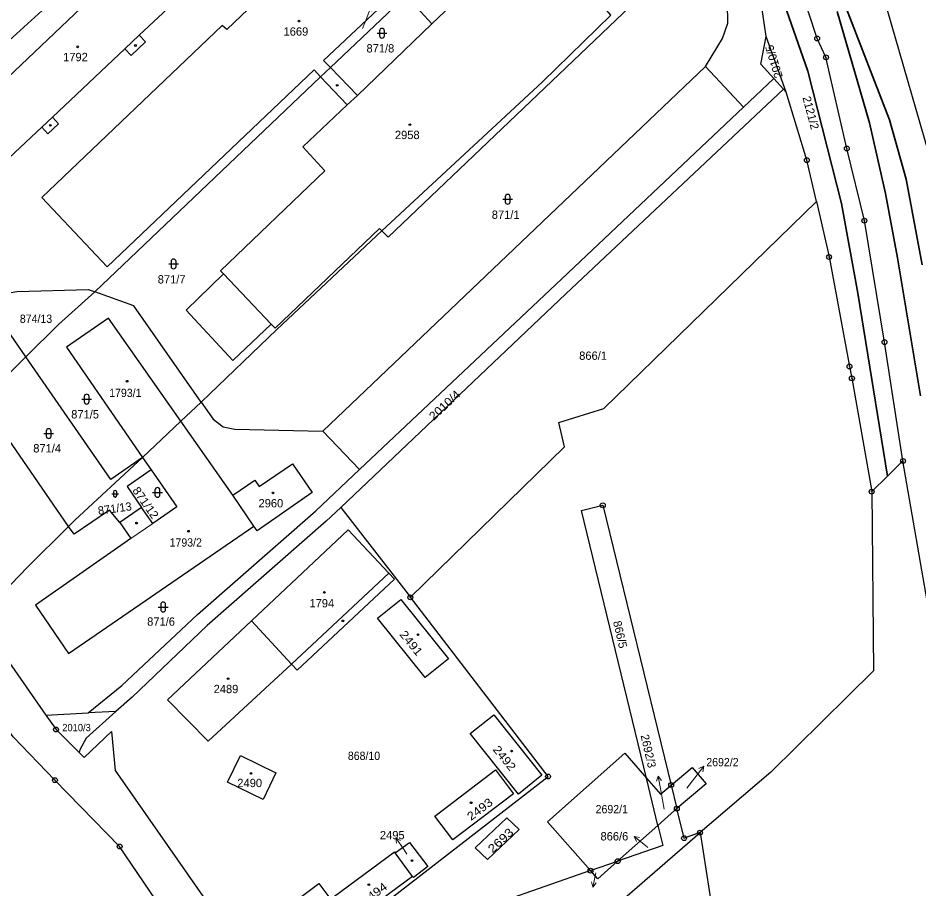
# Model space of a CAD drawing. Extents: x -679733 to -673243, y -1075091 to -1066557.
# Drawn here: x -676277.6 to -676093.3, y -1070817.2 to -1070639.1 of the extents above; entities that cross this region are included whole.
import ezdxf
from ezdxf.enums import TextEntityAlignment as Align

# ---------------------------------------------------------------- set-up
doc = ezdxf.new("R2010")
doc.units = 0
doc.header["$LTSCALE"] = 0.68
for name, color, linetype, lineweight in [('1', 7, 'Continuous', 25), ('3', 7, 'Continuous', 25), ('4', 7, 'Continuous', 13), ('5', 7, 'Continuous', 25), ('6', 7, 'Continuous', 35), ('7', 7, 'Continuous', 13), ('8', 7, 'Continuous', 25)]:
    doc.layers.add(name, color=color, linetype=linetype, lineweight=lineweight)
doc.layers.add('2', color=7, linetype='Continuous')

msp = doc.modelspace()

# ---------------------------------------------------------------- linework, layer by layer
at = {"layer": '1'}
for p, q in [((-676120.47, -1070654.32), (-676124.59, -1070642.93)), ((-676215.72, -1070651.13), (-676213.71, -1070649.23)), ((-676215.72, -1070651.13), (-676261.9, -1070695.11)), ((-676129.24, -1070657.35), (-676123.03, -1070651.47)), ((-676121.03, -1070653.69), (-676123.03, -1070651.47)), ((-676244.31, -1070721.58), (-676240.18, -1070717.67)), ((-676252.15, -1070729), (-676244.31, -1070721.58)), ((-676252.15, -1070729), (-676250.39, -1070731.5)), ((-676162.33, -1070739.87), (-676158.01, -1070738.77)), ((-676158.01, -1070738.77), (-676144.03, -1070795.98)), ((-676211.6, -1070739.2), (-676197.37, -1070757.59)), ((-676229.87, -1070762.43), (-676221.7, -1070771.23)), ((-676257.61, -1070780.94), (-676263.29, -1070781.23)), ((-676146.74, -1070804.24), (-676149.09, -1070794.54)), ((-676144.03, -1070795.98), (-676142.85, -1070800.8)), ((-676146.74, -1070804.24), (-676154.97, -1070811.55)), ((-676138.12, -1070805.71), (-676131.58, -1070846.72)), ((-676196.91, -1070814.65), (-676200.45, -1070809.87)), ((-676160.51, -1070813.48), (-676154.97, -1070811.55))]:
    msp.add_line(p, q, dxfattribs=at)
for points in [[(-676096.6, -1070729.71), (-676100.39, -1070705.42), (-676104.5, -1070680.57), (-676108.09, -1070665.81), (-676112.36, -1070647.17), (-676114.16, -1070643.32), (-676119.62, -1070626.67), (-676127.22, -1070605.16), (-676131.43, -1070593.79), (-676137.95, -1070578.22), (-676141.83, -1070569.92)], [(-676199.54, -1070633.1), (-676169.85, -1070604.6), (-676182.48, -1070591.43), (-676234.89, -1070641.47), (-676235.85, -1070640.63), (-676272.75, -1070675.84), (-676259.38, -1070689.99), (-676217.07, -1070649.7), (-676215.72, -1070651.13)], [(-676124.59, -1070642.93), (-676125.6, -1070635.93), (-676131.27, -1070618.5), (-676134.2, -1070611.17)], [(-676153.45, -1070629.68), (-676166.87, -1070615.49), (-676192.95, -1070640.32)], [(-676129.24, -1070657.35), (-676136.98, -1070649.04), (-676133.5, -1070643.35), (-676132.42, -1070640.22), (-676132.5, -1070636.07), (-676140.39, -1070617.12), (-676153.45, -1070629.68)], [(-676285.76, -1070673.68), (-676291.2, -1070678.48), (-676294.76, -1070678.37), (-676298.22, -1070676.41), (-676305.01, -1070666.89), (-676269.69, -1070634.83), (-676283, -1070619.69), (-676289.82, -1070625.52), (-676295.38, -1070619.07), (-676299.21, -1070622.59), (-676313.01, -1070634.62)], [(-676251.63, -1070624.55), (-676254.02, -1070626.82), (-676255.88, -1070624.87), (-676257.04, -1070625.97), (-676255.18, -1070627.93), (-676286.59, -1070657.8), (-676287.81, -1070656.42), (-676293.25, -1070661.56), (-676290.94, -1070664.03), (-676292.95, -1070665.94), (-676285.76, -1070673.68)], [(-676251.63, -1070624.55), (-676248.42, -1070627.92), (-676247.62, -1070627.17), (-676245.52, -1070629.38), (-676246.31, -1070630.14), (-676243.1, -1070633.52), (-676252.82, -1070642.67), (-676251.55, -1070644.02), (-676254.5, -1070646.79), (-676255.77, -1070645.44), (-676270.6, -1070659.41), (-676269.33, -1070660.75), (-676271.51, -1070662.81), (-676272.78, -1070661.46), (-676278.27, -1070666.63), (-676285.76, -1070673.68)], [(-676203.19, -1070682.64), (-676170.33, -1070652.15), (-676156.35, -1070638.55), (-676158.69, -1070635.8), (-676155.84, -1070631.98), (-676153.45, -1070629.68)], [(-676203.19, -1070682.64), (-676201.94, -1070683.93), (-676149.45, -1070633.9), (-676153.45, -1070629.68)], [(-676213.71, -1070649.23), (-676215.1, -1070647.8), (-676199.54, -1070633.1)], [(-676192.95, -1070640.32), (-676198.2, -1070634.56), (-676213.71, -1070649.23)], [(-676100.64, -1070635.39), (-676099.91, -1070637.24), (-676090.57, -1070669.58), (-676084.35, -1070700.62), (-676082.43, -1070716.9), (-676045.3, -1070682.82), (-676050.25, -1070661.5), (-676056.08, -1070636.4)], [(-676192.95, -1070640.32), (-676208.19, -1070654.95), (-676213.71, -1070649.23)], [(-676123.03, -1070651.47), (-676125.65, -1070648.56), (-676124.59, -1070642.93)], [(-676215.72, -1070651.13), (-676210.28, -1070656.91), (-676219.37, -1070665.48), (-676214.86, -1070670.39), (-676236.17, -1070690.81), (-676235.6, -1070691.45), (-676243.24, -1070698.84), (-676233.65, -1070709.18), (-676225.82, -1070701.72), (-676225.01, -1070702.53), (-676203.67, -1070682.14), (-676203.19, -1070682.64)], [(-676121.03, -1070653.69), (-676165.56, -1070695.54), (-676211.6, -1070739.2)], [(-676114.32, -1070676.67), (-676116.27, -1070668.19), (-676120.47, -1070654.32), (-676121.03, -1070653.69)], [(-676207.77, -1070731.47), (-676167.59, -1070693.62), (-676129.24, -1070657.35)], [(-676197.37, -1070757.59), (-676165.81, -1070726.84), (-676167.01, -1070721.83), (-676157.76, -1070719), (-676114.32, -1070676.67)], [(-676114.32, -1070676.67), (-676111.72, -1070688), (-676107.55, -1070710.4), (-676107.05, -1070712.8), (-676103, -1070735.98)], [(-676098.23, -1070982.59), (-676085.69, -1071005.58), (-676109.68, -1070982.84), (-676115.86, -1070976.12), (-676122.1, -1070967.91), (-676131.27, -1070954.7), (-676145.48, -1070931.6), (-676150, -1070925.59), (-676156.28, -1070919.94), (-676161.37, -1070916.53), (-676179.64, -1070906.62), (-676183.47, -1070903.03), (-676188.54, -1070899.09), (-676191.37, -1070896.48), (-676212.07, -1070873.93), (-676214.86, -1070870.4), (-676256.83, -1070808.55), (-676270.07, -1070794.97), (-676278.59, -1070786.13), (-676291.26, -1070768.21), (-676347.19, -1070685.04), (-676351.13, -1070679.38)], [(-676203.19, -1070682.64), (-676224.7, -1070702.81), (-676240.18, -1070717.67)], [(-676276.01, -1070708.43), (-676284.46, -1070696.22), (-676277.84, -1070695.07), (-676263.19, -1070694.65), (-676261.9, -1070695.11)], [(-676261.9, -1070695.11), (-676269.32, -1070701.78), (-676276.01, -1070708.43)], [(-676240.18, -1070717.67), (-676253.94, -1070697.97), (-676261.9, -1070695.11)], [(-676244.31, -1070721.58), (-676259.1, -1070700.49), (-676267.71, -1070706.46), (-676252.15, -1070729)], [(-676252.15, -1070729), (-676258.65, -1070733.5), (-676276.01, -1070708.43), (-676285.02, -1070717.38)], [(-676285.78, -1070761.88), (-676275.67, -1070751.44), (-676267.27, -1070743.08), (-676285.02, -1070717.38)], [(-676240.18, -1070717.67), (-676237.73, -1070721.18), (-676235.64, -1070722.73), (-676233.29, -1070723.21), (-676215.28, -1070723.62), (-676207.77, -1070731.47)], [(-676229.4, -1070743.01), (-676233.71, -1070736.68), (-676244.31, -1070721.58)], [(-676267.27, -1070743.08), (-676266, -1070741.8), (-676252.15, -1070729)], [(-676096.6, -1070729.71), (-676099.75, -1070732.8), (-676103, -1070735.98)], [(-676035.3, -1070988.57), (-676037.16, -1070990.52), (-676051.91, -1070964.47), (-676062.24, -1070936.57), (-676061.22, -1070936.3), (-676070.12, -1070886.37), (-676074.28, -1070861.09), (-676078.23, -1070837.68), (-676078.62, -1070837.75), (-676078.87, -1070836.4), (-676081.79, -1070819.81), (-676083.2, -1070811.58), (-676085.89, -1070795.7), (-676091.14, -1070761.42), (-676096.6, -1070729.71)], [(-676263.29, -1070781.23), (-676256.35, -1070775.59), (-676240.92, -1070761.13), (-676216.71, -1070739.89), (-676207.77, -1070731.47)], [(-676250.39, -1070731.5), (-676245.13, -1070739.11), (-676250.06, -1070742.53), (-676252.34, -1070739.24), (-676256.8, -1070742.26)], [(-676250.39, -1070731.5), (-676255.32, -1070734.91), (-676252.34, -1070739.24)], [(-676233.71, -1070736.68), (-676229.21, -1070733.65), (-676228.29, -1070734.93), (-676221.48, -1070730.27), (-676217.42, -1070736.16), (-676228.7, -1070743.99), (-676229.4, -1070743.01)], [(-676103, -1070735.98), (-676102.61, -1070772.64), (-676123.61, -1070793.36), (-676138.12, -1070805.71)], [(-676256.8, -1070742.26), (-676258.89, -1070739.75), (-676266.15, -1070744.7), (-676267.27, -1070743.08)], [(-676211.6, -1070739.2), (-676214.6, -1070742.04), (-676238.9, -1070763.33), (-676254.29, -1070777.99), (-676257.61, -1070780.94)], [(-676160.51, -1070813.48), (-676169.3, -1070803.51), (-676153.51, -1070789.44), (-676149.09, -1070794.54), (-676162.33, -1070739.87)], [(-676256.8, -1070742.26), (-676254.53, -1070745.56), (-676274.07, -1070759.17), (-676267.27, -1070769.08), (-676229.4, -1070743.01)], [(-676229.87, -1070762.43), (-676210.09, -1070743.81), (-676201.8, -1070752.63), (-676200.63, -1070753.86), (-676220.54, -1070772.48), (-676221.7, -1070771.23)], [(-676226.1, -1070838.36), (-676169.2, -1070794.23), (-676197.37, -1070757.59)], [(-676285.78, -1070761.88), (-676271.91, -1070781.67), (-676263.29, -1070781.23)], [(-676221.7, -1070771.23), (-676238.71, -1070787.02), (-676247.01, -1070778.56), (-676229.87, -1070762.43)], [(-676257.61, -1070780.94), (-676263.71, -1070786.36), (-676264.98, -1070788.75), (-676265.1, -1070789.33)], [(-676271.91, -1070781.67), (-676269.85, -1070784.62), (-676265.1, -1070789.33)], [(-676265.1, -1070789.33), (-676264.07, -1070790.35), (-676258.5, -1070785.03), (-676257.75, -1070792.97), (-676226.1, -1070838.36)], [(-676144.03, -1070795.98), (-676139.74, -1070792.37), (-676136.88, -1070795.75), (-676142.85, -1070800.8)], [(-676149.09, -1070794.54), (-676146.23, -1070797.83), (-676144.03, -1070795.98)], [(-676142.85, -1070800.8), (-676143.31, -1070801.19), (-676146.74, -1070804.24)], [(-676138.12, -1070805.71), (-676141.38, -1070806.84), (-676142.85, -1070800.8)], [(-676146.74, -1070804.24), (-676145.74, -1070808.35), (-676154.97, -1070811.55)], [(-676187.62, -1070854.95), (-676163.97, -1070832.98), (-676161.27, -1070825.81), (-676138.12, -1070805.71)], [(-676200.45, -1070809.87), (-676197.52, -1070807.73), (-676193.81, -1070812.61), (-676196.73, -1070814.89), (-676196.91, -1070814.65)], [(-676196.91, -1070814.65), (-676209.45, -1070823.93), (-676213.17, -1070818.91), (-676200.63, -1070809.63), (-676200.45, -1070809.87)], [(-676154.97, -1070811.55), (-676159.03, -1070815.16), (-676160.51, -1070813.48), (-676179.23, -1070819.97), (-676186.45, -1070850.07), (-676187.62, -1070854.95)]]:
    msp.add_lwpolyline(points, dxfattribs=at)
for points in [[(-676194.35, -1070773.99), (-676204.06, -1070761.87), (-676199.3, -1070758.06), (-676189.59, -1070770.18)], [(-676170.45, -1070793.97), (-676175.28, -1070797.81), (-676185.1, -1070785.46), (-676180.27, -1070781.62)], [(-676234.78, -1070795.38), (-676232.14, -1070789.93), (-676224.86, -1070793.45), (-676227.48, -1070798.93)], [(-676176.26, -1070797.75), (-676188.68, -1070807.15), (-676192.35, -1070802.32), (-676179.96, -1070792.89)], [(-676175.1, -1070805.06), (-676181.57, -1070811.17), (-676184.11, -1070808.85), (-676177.64, -1070802.66)], [(-676209.94, -1070824.32), (-676220.88, -1070832.5), (-676227.23, -1070824.42), (-676216.06, -1070816.1)]]:
    msp.add_lwpolyline(points, close=True, dxfattribs=at)
at = {"layer": '3'}
for p, q in [((-676204.181, -1070642.251), (-676202.179, -1070642.251)), ((-676203.681, -1070641.751), (-676203.681, -1070642.752)), ((-676202.679, -1070642.752), (-676202.679, -1070641.751)), ((-676178.471, -1070676.201), (-676176.469, -1070676.201)), ((-676177.971, -1070675.701), (-676177.971, -1070676.702)), ((-676176.969, -1070676.702), (-676176.969, -1070675.701)), ((-676246.301, -1070688.921), (-676246.301, -1070689.922)), ((-676245.299, -1070689.922), (-676245.299, -1070688.921)), ((-676246.801, -1070689.421), (-676244.799, -1070689.421)), ((-676264.071, -1070716.561), (-676264.071, -1070717.562)), ((-676263.069, -1070717.562), (-676263.069, -1070716.561)), ((-676264.571, -1070717.061), (-676262.569, -1070717.061)), ((-676272.341, -1070724.111), (-676270.339, -1070724.111)), ((-676271.841, -1070723.611), (-676271.841, -1070724.612)), ((-676270.839, -1070724.612), (-676270.839, -1070723.611)), ((-676258.421, -1070736.421), (-676257.079, -1070736.421)), ((-676258.085, -1070736.085), (-676258.085, -1070736.756)), ((-676257.415, -1070736.756), (-676257.415, -1070736.085)), ((-676250.101, -1070736.141), (-676248.099, -1070736.141)), ((-676249.601, -1070735.641), (-676249.601, -1070736.642)), ((-676248.599, -1070736.642), (-676248.599, -1070735.641)), ((-676248.431, -1070759.071), (-676248.431, -1070760.072)), ((-676247.429, -1070760.072), (-676247.429, -1070759.071)), ((-676248.931, -1070759.571), (-676246.929, -1070759.571))]:
    msp.add_line(p, q, dxfattribs=at)
for centre, radius, start, end in [((-676203.18, -1070641.7509), 0.5, 0, 180), ((-676203.18, -1070642.7509), 0.5, 180, 359.98789), ((-676177.47, -1070675.7009), 0.5, 0, 180), ((-676177.47, -1070676.7009), 0.5, 180, 359.98789), ((-676245.8, -1070688.9209), 0.5, 0, 180), ((-676245.8, -1070689.9209), 0.5, 180, 359.98789), ((-676263.57, -1070716.5609), 0.5, 0, 180), ((-676263.57, -1070717.5609), 0.5, 180, 359.98789), ((-676271.34, -1070723.6109), 0.5, 0, 180), ((-676271.34, -1070724.6109), 0.5, 180, 359.98789), ((-676249.1, -1070735.6409), 0.5, 0, 180), ((-676257.75, -1070736.0856), 0.335, 0, 180), ((-676257.75, -1070736.7556), 0.335, 180, 359.98789), ((-676249.1, -1070736.6409), 0.5, 180, 359.98789), ((-676247.93, -1070759.0709), 0.5, 0, 180), ((-676247.93, -1070760.0709), 0.5, 180, 359.98789)]:
    msp.add_arc(centre, radius, start, end, dxfattribs=at)
at = {"layer": '4'}
for p, q in [((-676255.77, -1070645.44), (-676252.82, -1070642.67)), ((-676215.28, -1070723.62), (-676136.98, -1070649.04)), ((-676210.28, -1070656.91), (-676208.19, -1070654.95)), ((-676272.78, -1070661.46), (-676270.6, -1070659.41)), ((-676235.6, -1070691.45), (-676225.82, -1070701.72)), ((-676254.53, -1070745.56), (-676250.06, -1070742.53)), ((-676221.7, -1070771.23), (-676201.8, -1070752.63))]:
    msp.add_line(p, q, dxfattribs=at)
at = {"layer": '5'}
for centre in [(-676220.1368, -1070639.7692), (-676265.4068, -1070645.0292), (-676253.6068, -1070644.7492), (-676212.3268, -1070652.8892), (-676271.0168, -1070661.0692), (-676197.4668, -1070660.9292), (-676255.3068, -1070713.4092), (-676225.4668, -1070736.2392), (-676253.3668, -1070742.4092), (-676242.7668, -1070744.0792), (-676214.9568, -1070756.5992), (-676211.1668, -1070762.4092), (-676195.8068, -1070765.2292), (-676234.6468, -1070774.2192), (-676176.6468, -1070789.0292), (-676229.9668, -1070793.6092), (-676184.9468, -1070799.6092), (-676197.0368, -1070811.4192), (-676205.8668, -1070816.3492)]:
    msp.add_circle(centre, 0.175, dxfattribs=at)
at = {"layer": '6'}
for p, q in [((-676130.65, -1070608.05), (-676116.08, -1070650)), ((-676108.28, -1070636.94), (-676099.39, -1070659.96)), ((-676103.46, -1070660.57), (-676110.09, -1070637.78)), ((-676116.08, -1070650), (-676109.19, -1070677.06)), ((-676100.19, -1070675.03), (-676103.46, -1070660.57)), ((-676099.39, -1070659.96), (-676095.95, -1070672.12)), ((-676095.95, -1070672.12), (-676092.68, -1070689.57)), ((-676097.72, -1070688.16), (-676100.19, -1070675.03)), ((-676109.19, -1070677.06), (-676105.84, -1070695.39)), ((-676093.04, -1070716.36), (-676097.72, -1070688.16)), ((-676105.84, -1070695.39), (-676099.75, -1070732.8))]:
    msp.add_line(p, q, dxfattribs=at)
at = {"layer": '7'}
for p, q in [((-676137.332, -1070792.145), (-676138.344, -1070792.626)), ((-676146.681, -1070794.145), (-676147, -1070795.218)), ((-676200.328, -1070806.742), (-676200.183, -1070807.852)), ((-676151.602, -1070806.471), (-676151.139, -1070807.491)), ((-676160.034, -1070816.855), (-676159.336, -1070815.98))]:
    msp.add_line(p, q, dxfattribs=at)
for points in [[(-676207.13, -1070641.3), (-676206.42, -1070639.41), (-676205.345, -1070636.608), (-676205.236, -1070637.723)], [(-676140.81, -1070796.59), (-676139.18, -1070794.51), (-676137.332, -1070792.145), (-676137.554, -1070793.243)], [(-676145.46, -1070800.91), (-676146.16, -1070797.1), (-676146.681, -1070794.145), (-676146.014, -1070795.044)], [(-676198.07, -1070810.09), (-676198.65, -1070809.23), (-676200.328, -1070806.742), (-676199.353, -1070807.292)], [(-676148.78, -1070808.77), (-676149.27, -1070808.36), (-676151.602, -1070806.471), (-676150.509, -1070806.713)], [(-676159.41, -1070813.92), (-676160.034, -1070816.855), (-676160.316, -1070815.772)]]:
    msp.add_lwpolyline(points, dxfattribs=at)
at = {"layer": '8'}
for centre, radius in [((-676114.16, -1070643.3199), 0.5), ((-676114.16, -1070643.3199), 0.0303), ((-676112.36, -1070647.1699), 0.5), ((-676112.36, -1070647.1699), 0.0303), ((-676108.09, -1070665.8099), 0.5), ((-676108.09, -1070665.8099), 0.0303), ((-676116.27, -1070668.1899), 0.5), ((-676116.27, -1070668.1899), 0.0303), ((-676104.5, -1070680.5699), 0.5), ((-676104.5, -1070680.5699), 0.0303), ((-676111.72, -1070687.9999), 0.5), ((-676111.72, -1070687.9999), 0.0303), ((-676100.39, -1070705.4199), 0.5), ((-676100.39, -1070705.4199), 0.0303), ((-676107.55, -1070710.3999), 0.5), ((-676107.55, -1070710.3999), 0.0303), ((-676107.05, -1070712.7999), 0.5), ((-676107.05, -1070712.7999), 0.0303), ((-676096.6, -1070729.7099), 0.5), ((-676096.6, -1070729.7099), 0.0303), ((-676103, -1070735.9799), 0.5), ((-676103, -1070735.9799), 0.0303), ((-676158.01, -1070738.7699), 0.5), ((-676158.01, -1070738.7699), 0.0303), ((-676197.37, -1070757.5899), 0.5), ((-676197.37, -1070757.5899), 0.0303), ((-676269.85, -1070784.6199), 0.5), ((-676269.85, -1070784.6199), 0.0303), ((-676169.2, -1070794.2299), 0.5), ((-676169.2, -1070794.2299), 0.0303), ((-676270.07, -1070794.9699), 0.5), ((-676270.07, -1070794.9699), 0.0303), ((-676144.03, -1070795.9799), 0.5), ((-676144.03, -1070795.9799), 0.0303), ((-676142.85, -1070800.7999), 0.5), ((-676142.85, -1070800.7999), 0.0303), ((-676138.12, -1070805.7099), 0.5), ((-676141.38, -1070806.8399), 0.5), ((-676141.38, -1070806.8399), 0.0303), ((-676138.12, -1070805.7099), 0.0303), ((-676256.83, -1070808.5499), 0.5), ((-676256.83, -1070808.5499), 0.0303), ((-676154.97, -1070811.5499), 0.5), ((-676154.97, -1070811.5499), 0.0303), ((-676160.51, -1070813.4799), 0.5), ((-676160.51, -1070813.4799), 0.0303)]:
    msp.add_circle(centre, radius, dxfattribs=at)

# ---------------------------------------------------------------- texts
at = {"layer": '2'}
for s, p in [('1669', (-676220.78, -1070642.739)), ('871/8', (-676203.5, -1070646.18)), ('1792', (-676265.87, -1070647.96)), ('2958', (-676198, -1070663.89)), ('871/1', (-676177.87, -1070680.2)), ('871/7', (-676246.2, -1070693.42)), ('866/1', (-676159.99, -1070709.029)), ('871/5', (-676263.9, -1070721.019)), ('871/4', (-676271.66, -1070727.97)), ('2960', (-676225.9, -1070739.2)), ('1794', (-676215.48, -1070759.65)), ('871/6', (-676248.36, -1070763.4)), ('2489', (-676235.08, -1070777.19)), ('2490', (-676230.23, -1070796.4)), ('866/6', (-676155.63, -1070807.31))]:
    msp.add_text(s, height=1.7, dxfattribs=at).set_placement(p, align=Align.CENTER)
for s, rotation, p in [('2010/5', 107, (-676122.1972, -1070647.795)), ('2121/2', 285, (-676116.2812, -1070658.7455)), ('871/13', 8, (-676257.7123, -1070740.2598)), ('866/5', 283, (-676155.2787, -1070765.3778)), ('2692/3', 283, (-676149.508, -1070789.2183))]:
    msp.add_text(s, height=1.7, rotation=rotation, dxfattribs=at).set_placement(p, align=Align.CENTER)
at = {"layer": '2', "width": 0.95}
for s, height, p in [('874/13', 1.7, (-676273.939, -1070701.479)), ('1793/1', 1.7, (-676255.669, -1070716.64)), ('1793/2', 1.7, (-676243.309, -1070747.22)), ('2010/3', 1.5, (-676265.649, -1070784.98)), ('868/10', 1.7, (-676206.849, -1070790.85)), ('2692/2', 1.7, (-676133.529, -1070792.14)), ('2692/1', 1.7, (-676156.169, -1070801.759))]:
    msp.add_text(s, height=height, dxfattribs=at).set_placement(p, align=Align.CENTER)
at = {"layer": '2'}
for s, rotation, width, p in [('2010/4', 43, 1.1, (-676189.7932, -1070718.9214)), ('871/12', 305, 1.05, (-676252.2186, -1070738.7415)), ('2491', 309, 1.15, (-676197.8514, -1070767.4811)), ('2492', 309, 1.15, (-676178.7814, -1070791.0111)), ('2493', 37, 1.15, (-676182.6465, -1070801.5911)), ('2693', 43, 1.2, (-676178.3232, -1070807.921)), ('2494', 37, 1.15, (-676204.2365, -1070818.8611))]:
    msp.add_text(s, height=1.7, rotation=rotation, dxfattribs=dict(at, width=width)).set_placement(p, align=Align.CENTER)
msp.add_text('2495', height=1.7, dxfattribs=at).set_placement((-676198.54, -1070807.07), align=Align.RIGHT)

doc.saveas('drawing.dxf')
